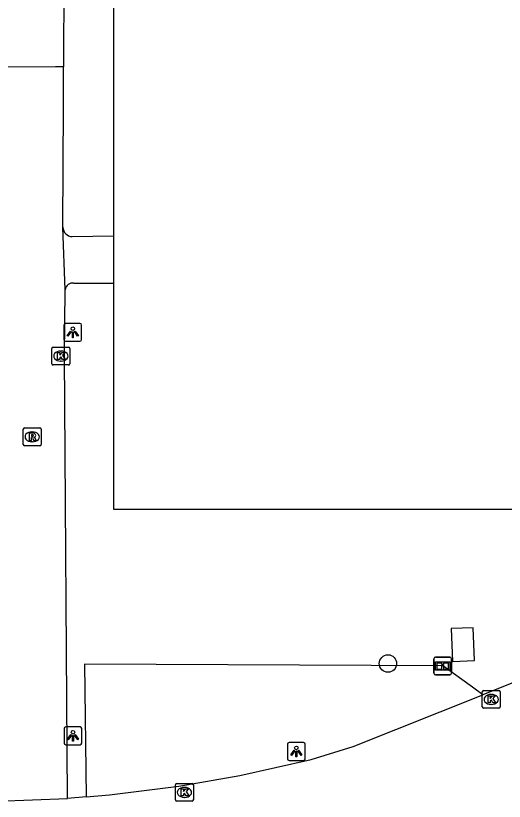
# Model space of a CAD drawing. Extents: x 161477 to 163040, y 383680 to 384868.
# Drawn here: x 162514.4 to 162541.81, y 384446.63 to 384490.67 of the extents above; entities that cross this region are included whole.
import ezdxf

# ---------------------------------------------------------------- set-up
doc = ezdxf.new("R2010")
doc.units = 0
for name, color, linetype in [('IMGEO_Boom', 7, 'Continuous'), ('IMGEO_Groenvoorziening', 7, 'Continuous'), ('IMGEO_Informatiebord', 7, 'Continuous'), ('IMGEO_Kolk', 7, 'Continuous'), ('IMGEO_Lichtpunt', 7, 'Continuous'), ('IMGEO_Parkeervlak_open', 7, 'Continuous'), ('IMGEO_Rijbaan_lokaal_open', 7, 'Continuous'), ('IMGEO_Rioolput', 7, 'Continuous'), ('IMGEO_Voetpad_gesloten', 7, 'Continuous'), ('IMGEO_Voetpad_open', 7, 'Continuous')]:
    doc.layers.add(name, color=color, linetype=linetype)

msp = doc.modelspace()

# ---------------------------------------------------------------- linework, layer by layer
at = {"layer": 'IMGEO_Boom'}
msp.add_circle((162535.28, 384454.35), 0.489, dxfattribs=at)
at = {"layer": 'IMGEO_Groenvoorziening'}
msp.add_lwpolyline([(162540.6, 384452.603), (162540.015, 384453.023), (162538.352, 384454.214), (162518.267, 384454.316), (162518.348, 384446.873)], dxfattribs=at)
at = {"layer": 'IMGEO_Informatiebord'}
for p, q in [((162537.855, 384453.81), (162537.855, 384454.61)), ((162537.855, 384454.61), (162537.855, 384453.81)), ((162537.955, 384454.71), (162538.745, 384454.71)), ((162538.745, 384454.71), (162537.955, 384454.71)), ((162538.845, 384454.61), (162538.845, 384453.81)), ((162538.845, 384453.81), (162538.845, 384454.61)), ((162538.745, 384453.71), (162537.955, 384453.71)), ((162537.955, 384453.71), (162538.745, 384453.71))]:
    msp.add_line(p, q, dxfattribs=at)
for points in [[(162537.956, 384454.442), (162538.744, 384454.442), (162538.744, 384453.978), (162537.956, 384453.978), (162537.956, 384454.442)], [(162538.021, 384454.377), (162538.021, 384454.043), (162538.296, 384454.043), (162538.297, 384454.256), (162538.401, 384454.257), (162538.402, 384454.043), (162538.679, 384454.043), (162538.679, 384454.377), (162538.403, 384454.377), (162538.403, 384454.297), (162538.297, 384454.297), (162538.297, 384454.377), (162538.021, 384454.377)]]:
    msp.add_lwpolyline(points, dxfattribs=at)
for centre, start, end in [((162537.955, 384454.61), 90, 180), ((162537.955, 384454.61), 90, 180), ((162538.745, 384454.61), 0, 90), ((162538.745, 384454.61), 360, 90), ((162537.955, 384453.81), 180, 270), ((162537.955, 384453.81), 180, 270), ((162538.745, 384453.81), 270, 0), ((162538.745, 384453.81), 270, 0)]:
    msp.add_arc(centre, 0.1, start, end, dxfattribs=at)
at = {"layer": 'IMGEO_Kolk'}
for p, q in [((162516.436, 384471.162), (162516.436, 384472.014)), ((162516.511, 384472.088), (162517.363, 384472.088)), ((162517.437, 384472.014), (162517.437, 384471.162)), ((162516.924, 384471.868), (162516.949, 384471.868)), ((162516.947, 384471.308), (162516.922, 384471.308)), ((162517.363, 384471.088), (162516.511, 384471.088)), ((162540.572, 384451.915), (162540.572, 384452.767)), ((162540.647, 384452.841), (162541.499, 384452.841)), ((162541.06, 384452.621), (162541.085, 384452.621)), ((162541.573, 384452.767), (162541.573, 384451.915)), ((162541.499, 384451.841), (162540.647, 384451.841)), ((162541.083, 384452.061), (162541.058, 384452.061)), ((162523.366, 384446.702), (162523.366, 384447.554)), ((162523.441, 384447.628), (162524.293, 384447.628)), ((162523.854, 384447.408), (162523.879, 384447.408)), ((162524.367, 384447.554), (162524.367, 384446.702)), ((162524.293, 384446.628), (162523.441, 384446.628)), ((162523.877, 384446.848), (162523.852, 384446.848))]:
    msp.add_line(p, q, dxfattribs=at)
for points in [[(162516.436, 384471.162), (162516.436, 384472.014)], [(162516.511, 384472.088), (162517.363, 384472.088)], [(162517.437, 384472.014), (162517.437, 384471.162)], [(162516.757, 384471.788), (162516.88, 384471.788), (162516.88, 384471.637), (162517.01, 384471.788), (162517.174, 384471.788), (162517.028, 384471.637), (162517.181, 384471.388), (162517.029, 384471.388), (162516.944, 384471.552), (162516.88, 384471.485), (162516.88, 384471.388), (162516.757, 384471.388), (162516.757, 384471.788)], [(162517.363, 384471.088), (162516.511, 384471.088)], [(162540.572, 384451.915), (162540.572, 384452.767)], [(162540.647, 384452.841), (162541.499, 384452.841)], [(162541.573, 384452.767), (162541.573, 384451.915)], [(162540.893, 384452.541), (162541.016, 384452.541), (162541.016, 384452.39), (162541.146, 384452.541), (162541.31, 384452.541), (162541.164, 384452.39), (162541.317, 384452.141), (162541.165, 384452.141), (162541.08, 384452.305), (162541.016, 384452.238), (162541.016, 384452.141), (162540.893, 384452.141), (162540.893, 384452.541)], [(162541.499, 384451.841), (162540.647, 384451.841)], [(162523.366, 384446.702), (162523.366, 384447.554)], [(162523.441, 384447.628), (162524.293, 384447.628)], [(162523.687, 384447.328), (162523.81, 384447.328), (162523.81, 384447.177), (162523.94, 384447.328), (162524.104, 384447.328), (162523.958, 384447.177), (162524.111, 384446.928), (162523.959, 384446.928), (162523.874, 384447.092), (162523.81, 384447.025), (162523.81, 384446.928), (162523.687, 384446.928), (162523.687, 384447.328)], [(162524.367, 384447.554), (162524.367, 384446.702)], [(162524.293, 384446.628), (162523.441, 384446.628)]]:
    msp.add_lwpolyline(points, dxfattribs=at)
for centre, start, end in [((162516.513, 384472.012), 91.552, 178.448), ((162516.513, 384472.012), 91.552, 178.448), ((162517.361, 384472.012), 1.552, 88.448), ((162517.361, 384472.012), 1.552, 88.448), ((162516.513, 384471.164), 181.552, 268.448), ((162516.513, 384471.164), 181.552, 268.448), ((162517.361, 384471.164), 271.552, 358.448), ((162517.361, 384471.164), 271.552, 358.448), ((162540.649, 384452.765), 91.552, 178.448), ((162540.649, 384452.765), 91.552, 178.448), ((162541.497, 384452.765), 1.552, 88.448), ((162541.497, 384452.765), 1.552, 88.448), ((162540.649, 384451.917), 181.552, 268.448), ((162540.649, 384451.917), 181.552, 268.448), ((162541.497, 384451.917), 271.552, 358.448), ((162541.497, 384451.917), 271.552, 358.448), ((162523.443, 384447.552), 91.552, 178.448), ((162523.443, 384447.552), 91.552, 178.448), ((162524.291, 384447.552), 1.552, 88.448), ((162524.291, 384447.552), 1.552, 88.448), ((162523.443, 384446.704), 181.552, 268.448), ((162523.443, 384446.704), 181.552, 268.448), ((162524.291, 384446.704), 271.552, 358.448), ((162524.291, 384446.704), 271.552, 358.448)]:
    msp.add_arc(centre, 0.0765, start, end, dxfattribs=at)
for centre, major_axis, ratio, start_param, end_param in [((162516.923, 384471.588), (-0.387, 0.002), 0.722429, 4.712389, 7.853982), ((162516.948, 384471.588), (-0.39, 0.002), 0.717154, 1.570796, 4.712389), ((162541.059, 384452.341), (-0.387, 0.002), 0.722429, 4.712389, 7.853982), ((162541.084, 384452.341), (-0.39, 0.002), 0.717154, 1.570796, 4.712389), ((162523.853, 384447.128), (-0.387, 0.002), 0.722429, 4.712389, 7.853982), ((162523.878, 384447.128), (-0.39, 0.002), 0.717154, 1.570796, 4.712389)]:
    msp.add_ellipse(centre, major_axis=major_axis, ratio=ratio, start_param=start_param, end_param=end_param, dxfattribs=at)
at = {"layer": 'IMGEO_Lichtpunt'}
for p, q in [((162517.107, 384473.323), (162517.107, 384472.516)), ((162517.107, 384473.323), (162517.107, 384472.516)), ((162518.009, 384473.418), (162517.201, 384473.418)), ((162518.009, 384473.418), (162517.201, 384473.418)), ((162518.103, 384472.516), (162518.103, 384473.323)), ((162518.103, 384472.516), (162518.103, 384473.323)), ((162517.201, 384472.422), (162518.009, 384472.422)), ((162517.201, 384472.422), (162518.009, 384472.422)), ((162517.116, 384450.701), (162517.116, 384449.894)), ((162517.116, 384450.701), (162517.116, 384449.894)), ((162518.018, 384450.796), (162517.21, 384450.796)), ((162518.018, 384450.796), (162517.21, 384450.796)), ((162518.112, 384449.894), (162518.112, 384450.701)), ((162518.112, 384449.894), (162518.112, 384450.701)), ((162517.21, 384449.8), (162518.018, 384449.8)), ((162517.21, 384449.8), (162518.018, 384449.8)), ((162529.647, 384449.823), (162529.647, 384449.016)), ((162529.647, 384449.823), (162529.647, 384449.016)), ((162530.549, 384449.918), (162529.741, 384449.918)), ((162530.549, 384449.918), (162529.741, 384449.918)), ((162530.643, 384449.016), (162530.643, 384449.823)), ((162530.643, 384449.016), (162530.643, 384449.823)), ((162529.741, 384448.922), (162530.549, 384448.922)), ((162529.741, 384448.922), (162530.549, 384448.922))]:
    msp.add_line(p, q, dxfattribs=at)
for points in [[(162517.481, 384472.987), (162517.52, 384472.959), (162517.332, 384472.697), (162517.294, 384472.724), (162517.481, 384472.987)], [(162517.583, 384472.939), (162517.63, 384472.939), (162517.63, 384472.617), (162517.583, 384472.617), (162517.583, 384472.939)], [(162517.693, 384472.959), (162517.731, 384472.986), (162517.918, 384472.724), (162517.879, 384472.696), (162517.693, 384472.959)], [(162517.49, 384450.365), (162517.529, 384450.337), (162517.341, 384450.075), (162517.303, 384450.102), (162517.49, 384450.365)], [(162517.592, 384450.317), (162517.639, 384450.317), (162517.639, 384449.995), (162517.592, 384449.995), (162517.592, 384450.317)], [(162517.702, 384450.337), (162517.74, 384450.364), (162517.927, 384450.102), (162517.888, 384450.074), (162517.702, 384450.337)], [(162530.021, 384449.487), (162530.06, 384449.459), (162529.872, 384449.197), (162529.834, 384449.224), (162530.021, 384449.487)], [(162530.123, 384449.439), (162530.17, 384449.439), (162530.17, 384449.117), (162530.123, 384449.117), (162530.123, 384449.439)], [(162530.233, 384449.459), (162530.271, 384449.486), (162530.458, 384449.224), (162530.419, 384449.196), (162530.233, 384449.459)]]:
    msp.add_lwpolyline(points, dxfattribs=at)
for centre in [(162517.606, 384473.121), (162517.615, 384450.499), (162530.146, 384449.621)]:
    msp.add_circle(centre, 0.0994, dxfattribs=at)
for centre, start, end in [((162517.201, 384473.323), 90, 180), ((162517.201, 384473.323), 90, 180), ((162518.009, 384473.323), 0, 90), ((162518.009, 384473.323), 0, 90), ((162517.201, 384472.516), 180, 270), ((162517.201, 384472.516), 180, 270), ((162518.009, 384472.516), 270, 0), ((162518.009, 384472.516), 270, 360), ((162517.21, 384450.701), 90, 180), ((162517.21, 384450.701), 90, 180), ((162518.018, 384450.701), 0, 90), ((162518.018, 384450.701), 0, 90), ((162517.21, 384449.894), 180, 270), ((162517.21, 384449.894), 180, 270), ((162518.018, 384449.894), 270, 0), ((162518.018, 384449.894), 270, 360), ((162529.741, 384449.823), 90, 180), ((162529.741, 384449.823), 90, 180), ((162530.549, 384449.823), 0, 90), ((162530.549, 384449.823), 0, 90), ((162529.741, 384449.016), 180, 270), ((162529.741, 384449.016), 180, 270), ((162530.549, 384449.016), 270, 0), ((162530.549, 384449.016), 270, 360)]:
    msp.add_arc(centre, 0.0946, start, end, dxfattribs=at)
at = {"layer": 'IMGEO_Parkeervlak_open'}
for points in [[(162519.886, 384493.275), (162519.886, 384478.327)], [(162519.886, 384475.678), (162519.886, 384463.004), (162542.344, 384463.004), (162542.344, 384465.176)]]:
    msp.add_lwpolyline(points, dxfattribs=at)
at = {"layer": 'IMGEO_Rijbaan_lokaal_open'}
for points in [[(162517.112, 384492.9), (162517.113, 384492.764), (162517.088, 384487.796)], [(162517.088, 384487.796), (162516.643, 384487.801), (162512.027, 384487.786)], [(162620.322, 384486.747), (162547.861, 384455.507), (162540.6, 384452.603)], [(162518.348, 384446.873), (162519.671, 384446.986), (162523.55, 384447.484), (162526.978, 384448.078), (162530.972, 384448.973), (162533.328, 384449.695), (162540.6, 384452.603)], [(162513.361, 384446.636), (162517.301, 384446.783)], [(162518.348, 384446.873), (162517.301, 384446.783)]]:
    msp.add_lwpolyline(points, dxfattribs=at)
at = {"layer": 'IMGEO_Rioolput'}
for p, q in [((162514.829, 384466.634), (162514.829, 384467.486)), ((162514.904, 384467.56), (162515.756, 384467.56)), ((162515.317, 384467.34), (162515.342, 384467.34)), ((162515.83, 384467.486), (162515.83, 384466.634)), ((162515.34, 384466.78), (162515.315, 384466.78)), ((162515.756, 384466.56), (162514.904, 384466.56))]:
    msp.add_line(p, q, dxfattribs=at)
for points in [[(162514.829, 384466.634), (162514.829, 384467.486)], [(162514.904, 384467.56), (162515.756, 384467.56)], [(162515.418, 384467.258), (162515.166, 384467.26), (162515.166, 384466.86)], [(162515.344, 384467.179), (162515.29, 384467.179), (162515.29, 384467.098)], [(162515.83, 384467.486), (162515.83, 384466.634)], [(162515.166, 384466.86), (162515.29, 384466.86), (162515.29, 384467.022), (162515.301, 384467.022)], [(162515.29, 384467.098), (162515.342, 384467.098)], [(162515.348, 384466.993), (162515.419, 384466.86), (162515.559, 384466.86), (162515.494, 384466.986)], [(162515.756, 384466.56), (162514.904, 384466.56)]]:
    msp.add_lwpolyline(points, dxfattribs=at)
for centre, radius, start, end in [((162514.906, 384467.484), 0.0765, 91.552, 178.448), ((162514.906, 384467.484), 0.0765, 91.552, 178.448), ((162515.35, 384467.083), 0.0964, 77.0061, 93.1865), ((162515.364, 384467.14), 0.0378, 276.6634, 79.6772), ((162515.417, 384467.148), 0.109, 350.3612, 89.416), ((162515.754, 384467.484), 0.0765, 1.552, 88.448), ((162515.754, 384467.484), 0.0765, 1.552, 88.448), ((162515.3, 384466.969), 0.0533, 26.0293, 88.6989), ((162515.326, 384467.287), 0.19, 274.7715, 282.9687), ((162515.415, 384467.148), 0.112, 277.5842, 350.9817), ((162515.399, 384466.933), 0.108, 29.5134, 73.7905), ((162514.906, 384466.636), 0.0765, 181.552, 268.448), ((162514.906, 384466.636), 0.0765, 181.552, 268.448), ((162515.754, 384466.636), 0.0765, 271.552, 358.448), ((162515.754, 384466.636), 0.0765, 271.552, 358.448)]:
    msp.add_arc(centre, radius, start, end, dxfattribs=at)
for centre, major_axis, ratio, start_param, end_param in [((162515.316, 384467.06), (-0.387, 0.002), 0.722429, 4.712389, 7.853982), ((162515.341, 384467.06), (-0.39, 0.002), 0.717154, 1.570796, 4.712389)]:
    msp.add_ellipse(centre, major_axis=major_axis, ratio=ratio, start_param=start_param, end_param=end_param, dxfattribs=at)
at = {"layer": 'IMGEO_Voetpad_gesloten'}
msp.add_lwpolyline([(162540.06, 384456.356), (162538.821, 384456.306), (162538.896, 384454.466), (162540.135, 384454.517), (162540.06, 384456.356)], dxfattribs=at)
at = {"layer": 'IMGEO_Voetpad_open'}
for points in [[(162517.047, 384478.812), (162517.081, 384485.642), (162517.088, 384487.796)], [(162517.185, 384475.31), (162517.047, 384478.812)], [(162517.574, 384478.285), (162519.886, 384478.327)], [(162519.886, 384478.327), (162519.886, 384475.678)], [(162517.662, 384475.68), (162519.886, 384475.678)], [(162517.301, 384446.783), (162517.146, 384471.598), (162517.185, 384475.31)]]:
    msp.add_lwpolyline(points, dxfattribs=at)
for centre, radius, start, end in [((162517.602, 384478.84), 0.555, 182.8667, 267.1333), ((162517.6, 384475.268), 0.417, 81.415, 174.1851)]:
    msp.add_arc(centre, radius, start, end, dxfattribs=at)

doc.saveas('drawing.dxf')
